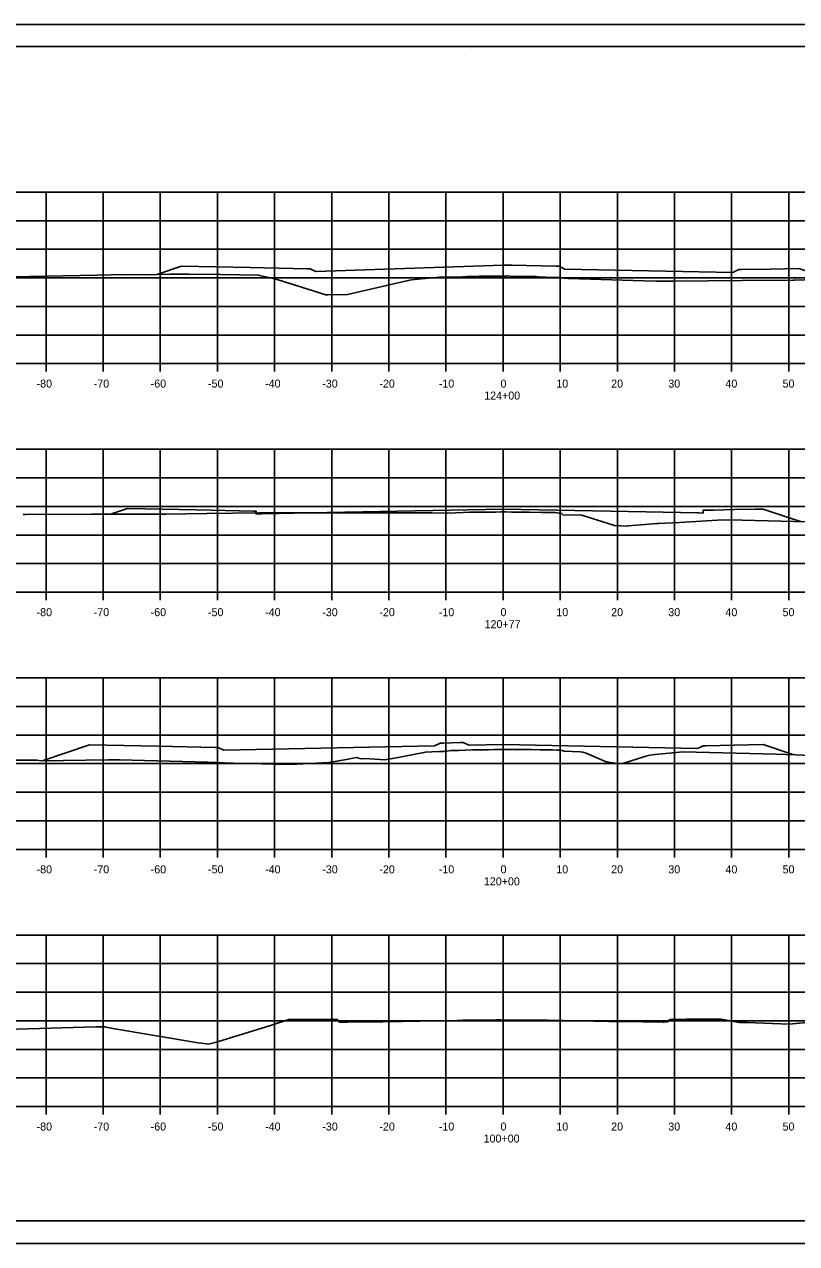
# Model space of a CAD drawing. Extents: x -70 to 701944, y -4 to 666871.
# Drawn here: x 680607.9 to 680743.1, y 651845.9 to 652059.3 of the extents above; entities that cross this region are included whole.
import ezdxf

# ---------------------------------------------------------------- set-up
doc = ezdxf.new("R2010")
doc.units = 0
for name, color, linetype in [('Default', 7, 'Continuous'), ('R_Axis', 7, 'Continuous'), ('R_Axis Annot', 7, 'Continuous'), ('R_Border', 7, 'Continuous'), ('R_Exist Surface', 7, 'Continuous'), ('R_Grid', 7, 'Continuous'), ('R_No Plot', 7, 'Continuous')]:
    doc.layers.add(name, color=color, linetype=linetype)

msp = doc.modelspace()

# ---------------------------------------------------------------- linework, layer by layer
at = {"layer": 'Default'}
for points in [[(680631.05, 652015.48), (680635.39, 652016.93), (680647.39, 652016.69), (680657.39, 652016.49), (680657.89, 652016.49), (680658.89, 652016.01), (680691.69, 652017.12), (680692.69, 652017.15), (680693.19, 652017.15), (680700.99, 652016.93), (680701.49, 652016.93), (680702.49, 652016.45), (680731.92, 652015.86), (680732.92, 652016.34), (680733.42, 652016.34), (680738.42, 652016.44), (680743.42, 652016.54), (680749.09, 652014.65)], [(680622.98, 651973.54), (680623.69, 651973.77), (680625.95, 651974.53), (680629.11, 651974.46), (680637.95, 651974.29), (680640.59, 651974.23), (680647.95, 651974.09), (680648.08, 651974.09), (680648.45, 651974.09), (680648.46, 651973.95), (680648.46, 651973.59), (680648.73, 651973.59), (680649.46, 651973.61), (680660.88, 651973.84), (680691.69, 651974.45), (680716.73, 651973.95), (680725.69, 651973.77), (680725.95, 651973.77), (680726.69, 651973.75), (680726.7, 651974.12), (680726.7, 651974.25), (680727.07, 651974.25), (680727.2, 651974.25), (680728.52, 651974.28), (680732.2, 651974.35), (680735.88, 651974.42), (680737.2, 651974.45), (680742.1, 651972.82), (680743.97, 651972.19)], [(680611, 651930.41), (680619.29, 651933.17), (680631.29, 651932.93), (680641.29, 651932.73), (680641.79, 651932.73), (680642.79, 651932.25), (680679.69, 651932.99), (680680.69, 651933.47), (680681.19, 651933.47), (680684.19, 651933.59), (680684.69, 651933.59), (680685.69, 651933.11), (680691.69, 651933.23), (680725.69, 651932.55), (680726.69, 651933.03), (680727.19, 651933.03), (680732.19, 651933.13), (680737.19, 651933.23), (680742.55, 651931.44)]]:
    msp.add_lwpolyline(points, dxfattribs=at)
at = {"layer": 'R_Axis'}
for p, q in [((680541.69, 651999.9), (680841.69, 651999.9)), ((680611.69, 651998.5), (680611.69, 651999.9)), ((680621.69, 651998.5), (680621.69, 651999.9)), ((680631.69, 651998.5), (680631.69, 651999.9)), ((680641.69, 651998.5), (680641.69, 651999.9)), ((680651.69, 651998.5), (680651.69, 651999.9)), ((680661.69, 651998.5), (680661.69, 651999.9)), ((680671.69, 651998.5), (680671.69, 651999.9)), ((680681.69, 651998.5), (680681.69, 651999.9)), ((680691.69, 651998.5), (680691.69, 651999.9)), ((680701.69, 651998.5), (680701.69, 651999.9)), ((680711.69, 651998.5), (680711.69, 651999.9)), ((680721.69, 651998.5), (680721.69, 651999.9)), ((680731.69, 651998.5), (680731.69, 651999.9)), ((680741.69, 651998.5), (680741.69, 651999.9)), ((680541.69, 651959.9), (680841.69, 651959.9)), ((680611.69, 651958.5), (680611.69, 651959.9)), ((680621.69, 651958.5), (680621.69, 651959.9)), ((680631.69, 651958.5), (680631.69, 651959.9)), ((680641.69, 651958.5), (680641.69, 651959.9)), ((680651.69, 651958.5), (680651.69, 651959.9)), ((680661.69, 651958.5), (680661.69, 651959.9)), ((680671.69, 651958.5), (680671.69, 651959.9)), ((680681.69, 651958.5), (680681.69, 651959.9)), ((680691.69, 651958.5), (680691.69, 651959.9)), ((680701.69, 651958.5), (680701.69, 651959.9)), ((680711.69, 651958.5), (680711.69, 651959.9)), ((680721.69, 651958.5), (680721.69, 651959.9)), ((680731.69, 651958.5), (680731.69, 651959.9)), ((680741.69, 651958.5), (680741.69, 651959.9)), ((680541.69, 651914.9), (680841.69, 651914.9)), ((680611.69, 651913.5), (680611.69, 651914.9)), ((680621.69, 651913.5), (680621.69, 651914.9)), ((680631.69, 651913.5), (680631.69, 651914.9)), ((680641.69, 651913.5), (680641.69, 651914.9)), ((680651.69, 651913.5), (680651.69, 651914.9)), ((680661.69, 651913.5), (680661.69, 651914.9)), ((680671.69, 651913.5), (680671.69, 651914.9)), ((680681.69, 651913.5), (680681.69, 651914.9)), ((680691.69, 651913.5), (680691.69, 651914.9)), ((680701.69, 651913.5), (680701.69, 651914.9)), ((680711.69, 651913.5), (680711.69, 651914.9)), ((680721.69, 651913.5), (680721.69, 651914.9)), ((680731.69, 651913.5), (680731.69, 651914.9)), ((680741.69, 651913.5), (680741.69, 651914.9)), ((680541.69, 651869.9), (680841.69, 651869.9)), ((680611.69, 651868.5), (680611.69, 651869.9)), ((680621.69, 651868.5), (680621.69, 651869.9)), ((680631.69, 651868.5), (680631.69, 651869.9)), ((680641.69, 651868.5), (680641.69, 651869.9)), ((680651.69, 651868.5), (680651.69, 651869.9)), ((680661.69, 651868.5), (680661.69, 651869.9)), ((680671.69, 651868.5), (680671.69, 651869.9)), ((680681.69, 651868.5), (680681.69, 651869.9)), ((680691.69, 651868.5), (680691.69, 651869.9)), ((680701.69, 651868.5), (680701.69, 651869.9)), ((680711.69, 651868.5), (680711.69, 651869.9)), ((680721.69, 651868.5), (680721.69, 651869.9)), ((680731.69, 651868.5), (680731.69, 651869.9)), ((680741.69, 651868.5), (680741.69, 651869.9))]:
    msp.add_line(p, q, dxfattribs=at)
at = {"layer": 'R_Border'}
for p, q in [((680533.69, 652055.36), (680849.87, 652055.36)), ((680686.21, 652055.1), (680686.21, 652055.1)), ((680686.21, 652055.1), (680686.21, 652055.1)), ((680849.87, 651849.9), (680533.69, 651849.9))]:
    msp.add_line(p, q, dxfattribs=at)
at = {"layer": 'R_Exist Surface'}
for points in [[(680605.85, 652015.07), (680620.56, 652015.36), (680625.65, 652015.51), (680628.95, 652015.44), (680633.38, 652015.53), (680636.69, 652015.56), (680642.28, 652015.49), (680648.84, 652015.38), (680650.69, 652014.97), (680651.26, 652014.86), (680652.31, 652014.53), (680660.63, 652011.93), (680660.99, 652011.93), (680664.43, 652011.98), (680675.09, 652014.44), (680675.66, 652014.57), (680677.42, 652014.74), (680680.05, 652014.99), (680680.52, 652015), (680681.48, 652015.02), (680682.19, 652015.04), (680682.32, 652015.05), (680682.44, 652015.04), (680683.63, 652015.03), (680683.78, 652015.04), (680685.47, 652015.12), (680685.69, 652015.13), (680685.96, 652015.14), (680687.49, 652015.17), (680687.76, 652015.17), (680689.62, 652015.17), (680690.12, 652015.17), (680692.32, 652015.22), (680692.49, 652015.23), (680692.86, 652015.22), (680694.72, 652015.16), (680695.73, 652015.16), (680696.08, 652015.16), (680697.42, 652015.12), (680697.97, 652015.09), (680700.32, 652014.96), (680700.51, 652014.96), (680701.69, 652014.94), (680701.81, 652014.93), (680702.34, 652014.84), (680702.48, 652014.82), (680703.12, 652014.77), (680706.97, 652014.67), (680714.43, 652014.43), (680718.45, 652014.32), (680721.44, 652014.32), (680733.45, 652014.41), (680742.48, 652014.51), (680742.5, 652014.51), (680742.67, 652014.52), (680747.71, 652014.66)], [(680607.7, 651973.52), (680608.17, 651973.52), (680619.65, 651973.54), (680622.81, 651973.53), (680632.63, 651973.54), (680639.85, 651973.64), (680648.94, 651973.8), (680656.96, 651973.8), (680663.95, 651973.78), (680676.52, 651973.79), (680678.95, 651973.79), (680679.21, 651973.79), (680681.71, 651973.72), (680681.99, 651973.73), (680684.69, 651973.84), (680685.83, 651973.89), (680686.6, 651973.91), (680687.13, 651973.91), (680690.35, 651973.93), (680691.26, 651973.94), (680691.76, 651973.95), (680692.14, 651973.95), (680693.13, 651973.91), (680693.66, 651973.88), (680695.15, 651973.91), (680696.22, 651973.93), (680698.45, 651973.87), (680699.66, 651973.83), (680700.41, 651973.83), (680700.86, 651973.82), (680701.46, 651973.74), (680701.84, 651973.7), (680702, 651973.55), (680702.12, 651973.45), (680705.37, 651973.35), (680705.48, 651973.35), (680705.64, 651973.3), (680711.21, 651971.55), (680713.42, 651971.48), (680713.49, 651971.48), (680713.57, 651971.5), (680718.68, 651971.9), (680718.87, 651971.94), (680722.58, 651972.11), (680730.15, 651972.54), (680733.54, 651972.48), (680747.2, 651972.16)], [(680598.28, 651930.48), (680610.11, 651930.52), (680610.78, 651930.41), (680622.62, 651930.55), (680624.55, 651930.54), (680639.93, 651930.14), (680644.46, 651930), (680654.41, 651929.74), (680661.18, 651930.08), (680664.27, 651930.63), (680665.94, 651930.97), (680666.85, 651930.72), (680667.5, 651930.77), (680670.96, 651930.59), (680673.31, 651930.98), (680678.1, 651931.91), (680679.2, 651931.95), (680680.58, 651932.04), (680681.02, 651932.04), (680681.35, 651932.04), (680681.82, 651932.1), (680682.45, 651932.17), (680683.23, 651932.19), (680683.95, 651932.21), (680685.02, 651932.26), (680686.36, 651932.32), (680687.82, 651932.33), (680689.15, 651932.32), (680690.12, 651932.36), (680691.26, 651932.39), (680691.35, 651932.39), (680691.87, 651932.4), (680693.42, 651932.38), (680694.45, 651932.36), (680695.59, 651932.38), (680696.65, 651932.4), (680698.2, 651932.34), (680699.55, 651932.3), (680700.32, 651932.29), (680701.15, 651932.28), (680701.58, 651932.23), (680702.02, 651932.19), (680702.19, 651932.12), (680702.4, 651932.07), (680702.4, 651932.07), (680705.15, 651931.96), (680705.65, 651931.92), (680706.24, 651931.72), (680709.74, 651930.2), (680711.3, 651930), (680712.64, 651929.92), (680716.65, 651931.19), (680717.34, 651931.36), (680718.31, 651931.49), (680723.15, 651931.95), (680739.48, 651931.55), (680742.91, 651931.43), (680748.11, 651931.2)], [(680604.64, 651883.4), (680620.42, 651883.82), (680621.94, 651883.86), (680623.4, 651883.58), (680638.32, 651881.05), (680638.89, 651880.99), (680640.12, 651880.84), (680641.28, 651881.13), (680641.86, 651881.27), (680650.8, 651884.05), (680654.37, 651885.17), (680658.14, 651885.15), (680659.26, 651885.15), (680660.92, 651885.14), (680662.33, 651885.14), (680662.6, 651885.13), (680662.66, 651885.13), (680662.98, 651884.73), (680663.05, 651884.65), (680663.55, 651884.65), (680663.9, 651884.66), (680664.5, 651884.67), (680669.78, 651884.7), (680670.63, 651884.72), (680683.66, 651884.97), (680684.6, 651884.99), (680685.15, 651885), (680686.19, 651885.01), (680690.54, 651885.07), (680691.24, 651885.07), (680698.38, 651885.02), (680699.6, 651885), (680710.22, 651884.79), (680711.39, 651884.77), (680712.63, 651884.76), (680719.69, 651884.69), (680719.79, 651884.69), (680720.51, 651884.7), (680720.56, 651884.77), (680720.87, 651885.12), (680720.93, 651885.12), (680721.24, 651885.12), (680723.8, 651885.16), (680724.14, 651885.16), (680729.36, 651885.19), (680729.44, 651885.19), (680729.88, 651885.16), (680733.03, 651884.59), (680734.43, 651884.59), (680741.76, 651884.34), (680754.47, 651885.53)]]:
    msp.add_lwpolyline(points, dxfattribs=at)
at = {"layer": 'R_Grid'}
for p, q in [((680541.69, 652029.9), (680841.69, 652029.9)), ((680611.69, 651999.9), (680611.69, 652029.9)), ((680621.69, 651999.9), (680621.69, 652029.9)), ((680631.69, 651999.9), (680631.69, 652029.9)), ((680641.69, 651999.9), (680641.69, 652029.9)), ((680651.69, 651999.9), (680651.69, 652029.9)), ((680661.69, 651999.9), (680661.69, 652029.9)), ((680671.69, 651999.9), (680671.69, 652029.9)), ((680681.69, 651999.9), (680681.69, 652029.9)), ((680691.69, 651999.9), (680691.69, 652029.9)), ((680701.69, 651999.9), (680701.69, 652029.9)), ((680711.69, 651999.9), (680711.69, 652029.9)), ((680721.69, 651999.9), (680721.69, 652029.9)), ((680731.69, 651999.9), (680731.69, 652029.9)), ((680741.69, 651999.9), (680741.69, 652029.9)), ((680541.69, 652024.9), (680841.69, 652024.9)), ((680541.69, 652019.9), (680841.69, 652019.9)), ((680541.69, 652014.9), (680841.69, 652014.9)), ((680541.69, 652009.9), (680841.69, 652009.9)), ((680541.69, 652004.9), (680841.69, 652004.9)), ((680541.69, 651999.9), (680841.69, 651999.9)), ((680541.69, 651984.9), (680841.69, 651984.9)), ((680611.69, 651959.9), (680611.69, 651984.9)), ((680621.69, 651959.9), (680621.69, 651984.9)), ((680631.69, 651959.9), (680631.69, 651984.9)), ((680641.69, 651959.9), (680641.69, 651984.9)), ((680651.69, 651959.9), (680651.69, 651984.9)), ((680661.69, 651959.9), (680661.69, 651984.9)), ((680671.69, 651959.9), (680671.69, 651984.9)), ((680681.69, 651959.9), (680681.69, 651984.9)), ((680691.69, 651959.9), (680691.69, 651984.9)), ((680701.69, 651959.9), (680701.69, 651984.9)), ((680711.69, 651959.9), (680711.69, 651984.9)), ((680721.69, 651959.9), (680721.69, 651984.9)), ((680731.69, 651959.9), (680731.69, 651984.9)), ((680741.69, 651959.9), (680741.69, 651984.9)), ((680541.69, 651979.9), (680841.69, 651979.9)), ((680541.69, 651974.9), (680841.69, 651974.9)), ((680541.69, 651969.9), (680841.69, 651969.9)), ((680541.69, 651964.9), (680841.69, 651964.9)), ((680541.69, 651959.9), (680841.69, 651959.9)), ((680541.69, 651944.9), (680841.69, 651944.9)), ((680611.69, 651914.9), (680611.69, 651944.9)), ((680621.69, 651914.9), (680621.69, 651944.9)), ((680631.69, 651914.9), (680631.69, 651944.9)), ((680641.69, 651914.9), (680641.69, 651944.9)), ((680651.69, 651914.9), (680651.69, 651944.9)), ((680661.69, 651914.9), (680661.69, 651944.9)), ((680671.69, 651914.9), (680671.69, 651944.9)), ((680681.69, 651914.9), (680681.69, 651944.9)), ((680691.69, 651914.9), (680691.69, 651944.9)), ((680701.69, 651914.9), (680701.69, 651944.9)), ((680711.69, 651914.9), (680711.69, 651944.9)), ((680721.69, 651914.9), (680721.69, 651944.9)), ((680731.69, 651914.9), (680731.69, 651944.9)), ((680741.69, 651914.9), (680741.69, 651944.9)), ((680541.69, 651939.9), (680841.69, 651939.9)), ((680541.69, 651934.9), (680841.69, 651934.9)), ((680541.69, 651929.9), (680841.69, 651929.9)), ((680541.69, 651924.9), (680841.69, 651924.9)), ((680541.69, 651919.9), (680841.69, 651919.9)), ((680541.69, 651914.9), (680841.69, 651914.9)), ((680541.69, 651899.9), (680841.69, 651899.9)), ((680611.69, 651869.9), (680611.69, 651899.9)), ((680621.69, 651869.9), (680621.69, 651899.9)), ((680631.69, 651869.9), (680631.69, 651899.9)), ((680641.69, 651869.9), (680641.69, 651899.9)), ((680651.69, 651869.9), (680651.69, 651899.9)), ((680661.69, 651869.9), (680661.69, 651899.9)), ((680671.69, 651869.9), (680671.69, 651899.9)), ((680681.69, 651869.9), (680681.69, 651899.9)), ((680691.69, 651869.9), (680691.69, 651899.9)), ((680701.69, 651869.9), (680701.69, 651899.9)), ((680711.69, 651869.9), (680711.69, 651899.9)), ((680721.69, 651869.9), (680721.69, 651899.9)), ((680731.69, 651869.9), (680731.69, 651899.9)), ((680741.69, 651869.9), (680741.69, 651899.9)), ((680541.69, 651894.9), (680841.69, 651894.9)), ((680541.69, 651889.9), (680841.69, 651889.9)), ((680541.69, 651884.9), (680841.69, 651884.9)), ((680541.69, 651879.9), (680841.69, 651879.9)), ((680541.69, 651874.9), (680841.69, 651874.9)), ((680541.69, 651869.9), (680841.69, 651869.9))]:
    msp.add_line(p, q, dxfattribs=at)
at = {"layer": 'R_No Plot'}
for p, q in [((680521.29, 652059.25), (680854.62, 652059.25)), ((680521.29, 651845.92), (680854.62, 651845.92))]:
    msp.add_line(p, q, dxfattribs=at)
for points in [[(680521.28, 652059.25), (680854.62, 652059.25), (680854.62, 651845.91), (680521.28, 651845.91)], [(680767.61, 652055.36), (680767.61, 652045.48), (680803.34, 652045.48), (680803.34, 652042.56), (680826.54, 652042.56), (680826.54, 652018.23), (680849.87, 652018.23), (680849.87, 651849.9), (680533.69, 651849.9), (680533.69, 652055.36)]]:
    msp.add_lwpolyline(points, close=True, dxfattribs=at)

# ---------------------------------------------------------------- texts
at = {"layer": 'R_Axis Annot'}
for s, p in [('-80', (680610.03, 651995.7)), ('-70', (680620.03, 651995.7)), ('-60', (680630, 651995.7)), ('-50', (680640.03, 651995.7)), ('-40', (680650.03, 651995.7)), ('-30', (680660.03, 651995.7)), ('-20', (680670.03, 651995.7)), ('-10', (680680.43, 651995.7)), ('0', (680691.23, 651995.7)), ('10', (680701, 651995.7)), ('20', (680710.6, 651995.7)), ('30', (680720.6, 651995.7)), ('40', (680730.6, 651995.7)), ('50', (680740.6, 651995.7)), ('124+00', (680688.38, 651993.6)), ('-80', (680610.03, 651955.7)), ('-70', (680620.03, 651955.7)), ('-60', (680630, 651955.7)), ('-50', (680640.03, 651955.7)), ('-40', (680650.03, 651955.7)), ('-30', (680660.03, 651955.7)), ('-20', (680670.03, 651955.7)), ('-10', (680680.43, 651955.7)), ('0', (680691.23, 651955.7)), ('10', (680701, 651955.7)), ('20', (680710.6, 651955.7)), ('30', (680720.6, 651955.7)), ('40', (680730.6, 651955.7)), ('50', (680740.6, 651955.7)), ('120+77', (680688.44, 651953.6)), ('-80', (680610.03, 651910.7)), ('-70', (680620.03, 651910.7)), ('-60', (680630, 651910.7)), ('-50', (680640.03, 651910.7)), ('-40', (680650.03, 651910.7)), ('-30', (680660.03, 651910.7)), ('-20', (680670.03, 651910.7)), ('-10', (680680.43, 651910.7)), ('0', (680691.23, 651910.7)), ('10', (680701, 651910.7)), ('20', (680710.6, 651910.7)), ('30', (680720.6, 651910.7)), ('40', (680730.6, 651910.7)), ('50', (680740.6, 651910.7)), ('120+00', (680688.32, 651908.6)), ('-80', (680610.03, 651865.7)), ('-70', (680620.03, 651865.7)), ('-60', (680630, 651865.7)), ('-50', (680640.03, 651865.7)), ('-40', (680650.03, 651865.7)), ('-30', (680660.03, 651865.7)), ('-20', (680670.03, 651865.7)), ('-10', (680680.43, 651865.7)), ('0', (680691.23, 651865.7)), ('10', (680701, 651865.7)), ('20', (680710.6, 651865.7)), ('30', (680720.6, 651865.7)), ('40', (680730.6, 651865.7)), ('50', (680740.6, 651865.7)), ('100+00', (680688.27, 651863.6))]:
    msp.add_text(s, height=1.4, dxfattribs=at).set_placement(p)

doc.saveas('drawing.dxf')
